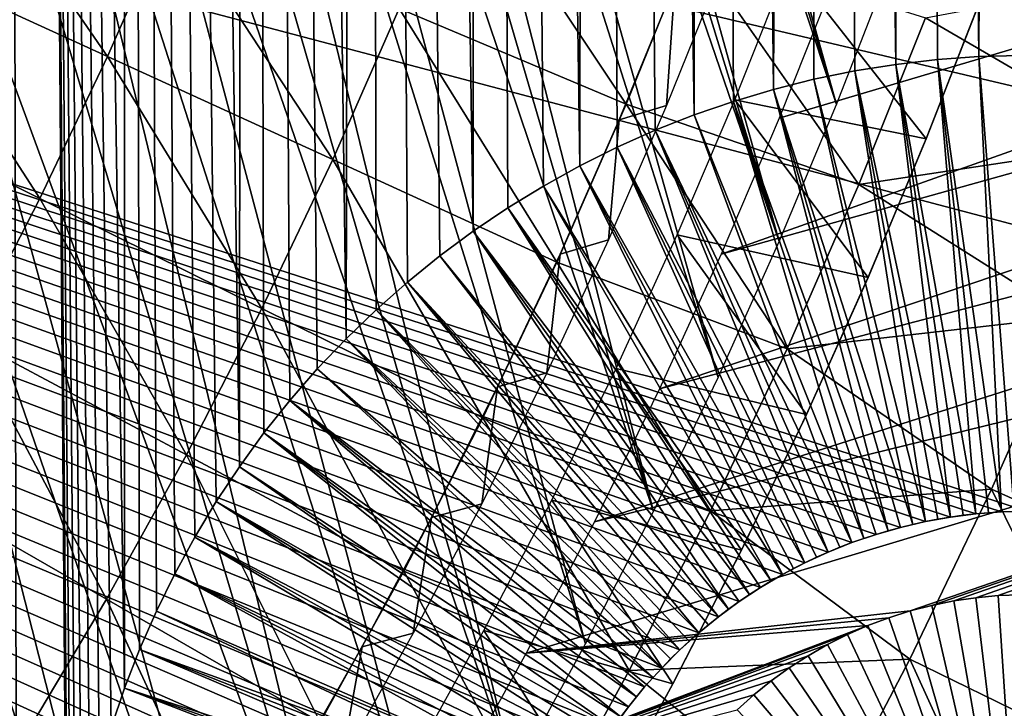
# Model space of a CAD drawing. Header units: millimetres. Extents: x -50 to 50, y -50 to 50.
# Tile 300 of 562: x 19 to 23.1, y -11.6 to -8.7. Entities that reach past the tile are written whole.
import ezdxf

# ---------------------------------------------------------------- set-up
doc = ezdxf.new("R2010")
doc.units = ezdxf.units.MM
doc.header["$LTSCALE"] = 65.185185
for name, color, linetype in [('1', 7, 'CONTINUOUS'), ('12', 7, 'CONTINUOUS'), ('2', 7, 'CONTINUOUS'), ('21', 7, 'CONTINUOUS'), ('37', 7, 'CONTINUOUS'), ('46', 7, 'CONTINUOUS'), ('48', 7, 'CONTINUOUS'), ('49', 7, 'CONTINUOUS'), ('50', 7, 'CONTINUOUS'), ('81', 7, 'CONTINUOUS'), ('82', 7, 'CONTINUOUS'), ('83', 7, 'CONTINUOUS'), ('84', 7, 'CONTINUOUS'), ('90', 7, 'CONTINUOUS')]:
    doc.layers.add(name, color=color, linetype=linetype)

msp = doc.modelspace()

# ---------------------------------------------------------------- linework, layer by layer
at = {"layer": '1', "color": 7, "linetype": 'Continuous', "true_color": 0xf5f5f5}
for points in [[(22.9665, -10.758), (22.861, -10.7714), (3, -4.2351), (22.9665, -10.758)], [(23.0726, -10.7499), (22.9665, -10.758), (3, -4.2351), (23.0726, -10.7499)], [(23.179, -10.7472), (23.0726, -10.7499), (3, -4.2351), (23.179, -10.7472)], [(22.861, -10.7714), (22.7562, -10.7902), (3, -4.2351), (22.861, -10.7714)], [(22.5503, -10.8435), (22.4496, -10.8779), (3, -4.2351), (22.5503, -10.8435)], [(22.6526, -10.8142), (22.5503, -10.8435), (3, -4.2351), (22.6526, -10.8142)], [(22.7562, -10.7902), (22.6526, -10.8142), (3, -4.2351), (22.7562, -10.7902)], [(27.2459, -10.6406), (23.179, -10.7472), (3, -4.2351), (27.2459, -10.6406)], [(21.5856, -11.4793), (21.5183, -11.5618), (3, -4.2351), (21.5856, -11.4793)], [(21.6569, -11.4004), (21.5856, -11.4793), (3, -4.2351), (21.6569, -11.4004)], [(21.7321, -11.3251), (21.6569, -11.4004), (3, -4.2351), (21.7321, -11.3251)], [(21.8111, -11.2538), (21.7321, -11.3251), (3, -4.2351), (21.8111, -11.2538)], [(21.3429, -11.8281), (21.2936, -11.9224), (3, -4.2351), (21.3429, -11.8281)], [(21.3968, -11.7364), (21.3429, -11.8281), (3, -4.2351), (21.3968, -11.7364)], [(21.4554, -11.6475), (21.3968, -11.7364), (3, -4.2351), (21.4554, -11.6475)], [(21.5183, -11.5618), (21.4554, -11.6475), (3, -4.2351), (21.5183, -11.5618)], [(22.1599, -11.0111), (22.0681, -11.0651), (3, -4.2351), (22.1599, -11.0111)], [(22.2541, -10.9618), (22.1599, -11.0111), (3, -4.2351), (22.2541, -10.9618)], [(22.3508, -10.9174), (22.2541, -10.9618), (3, -4.2351), (22.3508, -10.9174)], [(22.4496, -10.8779), (22.3508, -10.9174), (3, -4.2351), (22.4496, -10.8779)], [(21.8935, -11.1866), (21.8111, -11.2538), (3, -4.2351), (21.8935, -11.1866)], [(21.9793, -11.1236), (21.8935, -11.1866), (3, -4.2351), (21.9793, -11.1236)], [(22.0681, -11.0651), (21.9793, -11.1236), (3, -4.2351), (22.0681, -11.0651)], [(22.0681, -14.6293), (22.1599, -14.6833), (3, -4.2351), (22.0681, -14.6293)], [(3, -4.2351), (22.1599, -14.6833), (3, -15.5), (3, -4.2351)], [(21.9793, -14.5708), (22.0681, -14.6293), (3, -4.2351), (21.9793, -14.5708)], [(21.079, -12.8472), (21.0817, -12.9537), (3, -4.2351), (21.079, -12.8472)], [(21.0817, -12.7407), (21.079, -12.8472), (3, -4.2351), (21.0817, -12.7407)], [(21.0897, -12.6348), (21.0817, -12.7407), (3, -4.2351), (21.0897, -12.6348)], [(21.122, -13.2699), (21.146, -13.3736), (3, -4.2351), (21.122, -13.2699)], [(21.1032, -13.1652), (21.122, -13.2699), (3, -4.2351), (21.1032, -13.1652)], [(21.0897, -13.0596), (21.1032, -13.1652), (3, -4.2351), (21.0897, -13.0596)], [(21.0817, -12.9537), (21.0897, -13.0596), (3, -4.2351), (21.0817, -12.9537)], [(21.2097, -12.1178), (21.1753, -12.2186), (3, -4.2351), (21.2097, -12.1178)], [(21.2492, -12.0191), (21.2097, -12.1178), (3, -4.2351), (21.2492, -12.0191)], [(21.2936, -11.9224), (21.2492, -12.0191), (3, -4.2351), (21.2936, -11.9224)], [(21.1032, -12.5292), (21.0897, -12.6348), (3, -4.2351), (21.1032, -12.5292)], [(21.122, -12.4245), (21.1032, -12.5292), (3, -4.2351), (21.122, -12.4245)], [(21.146, -12.3208), (21.122, -12.4245), (3, -4.2351), (21.146, -12.3208)], [(21.1753, -12.2186), (21.146, -12.3208), (3, -4.2351), (21.1753, -12.2186)], [(21.6569, -14.294), (21.7321, -14.3693), (3, -4.2351), (21.6569, -14.294)], [(21.5856, -14.2151), (21.6569, -14.294), (3, -4.2351), (21.5856, -14.2151)], [(21.5183, -14.1326), (21.5856, -14.2151), (3, -4.2351), (21.5183, -14.1326)], [(21.4554, -14.0469), (21.5183, -14.1326), (3, -4.2351), (21.4554, -14.0469)], [(21.8935, -14.5078), (21.9793, -14.5708), (3, -4.2351), (21.8935, -14.5078)], [(21.8111, -14.4406), (21.8935, -14.5078), (3, -4.2351), (21.8111, -14.4406)], [(21.7321, -14.3693), (21.8111, -14.4406), (3, -4.2351), (21.7321, -14.3693)], [(21.2097, -13.5766), (21.2492, -13.6753), (3, -4.2351), (21.2097, -13.5766)], [(21.1753, -13.4758), (21.2097, -13.5766), (3, -4.2351), (21.1753, -13.4758)], [(21.146, -13.3736), (21.1753, -13.4758), (3, -4.2351), (21.146, -13.3736)], [(21.2492, -13.6753), (21.2936, -13.772), (3, -4.2351), (21.2492, -13.6753)], [(21.3968, -13.958), (21.4554, -14.0469), (3, -4.2351), (21.3968, -13.958)], [(21.3429, -13.8663), (21.3968, -13.958), (3, -4.2351), (21.3429, -13.8663)], [(21.2936, -13.772), (21.3429, -13.8663), (3, -4.2351), (21.2936, -13.772)], [(28.117, -8.062), (27.9218, -8.714), (3, -4.2351), (28.117, -8.062)], [(27.9218, -8.714), (27.7115, -9.3614), (3, -4.2351), (27.9218, -8.714)], [(27.7115, -9.3614), (27.4862, -10.0036), (3, -4.2351), (27.7115, -9.3614)], [(27.4862, -10.0036), (27.2459, -10.6406), (3, -4.2351), (27.4862, -10.0036)]]:
    msp.add_3dface(points, dxfattribs=at)
at = {"layer": '12', "color": 7, "linetype": 'Continuous', "true_color": 0xf5f5f5}
for points in [[(22.9665, -10.758), (23.0726, -10.7499), (23.0195, -10.7533, 2.4), (22.9665, -10.758)], [(23.0195, -10.7533, 2.4), (23.0726, -10.7499), (23.0726, -10.7499, 2.4), (23.0195, -10.7533, 2.4)], [(23.0726, -10.7499), (23.179, -10.7472), (23.1257, -10.7479, 2.4), (23.0726, -10.7499)], [(23.0726, -10.7499, 2.4), (23.0726, -10.7499), (23.1257, -10.7479, 2.4), (23.0726, -10.7499, 2.4)], [(22.6526, -10.8142), (22.7562, -10.7902), (22.7042, -10.8016, 2.4), (22.6526, -10.8142)], [(22.7042, -10.8016, 2.4), (22.7562, -10.7902), (22.7562, -10.7902, 2.4), (22.7042, -10.8016, 2.4)], [(22.7562, -10.7902), (22.861, -10.7714), (22.8084, -10.7801, 2.4), (22.7562, -10.7902)], [(22.7562, -10.7902, 2.4), (22.7562, -10.7902), (22.8084, -10.7801, 2.4), (22.7562, -10.7902, 2.4)], [(22.8084, -10.7801, 2.4), (22.861, -10.7714), (22.8609, -10.7714, 2.4), (22.8084, -10.7801, 2.4)], [(22.8609, -10.7714, 2.4), (22.861, -10.7714), (22.9136, -10.764, 2.4), (22.8609, -10.7714, 2.4)], [(22.861, -10.7714), (22.9665, -10.758), (22.9136, -10.764, 2.4), (22.861, -10.7714)], [(22.9136, -10.764, 2.4), (22.9665, -10.758), (22.9665, -10.758, 2.4), (22.9136, -10.764, 2.4)], [(22.9665, -10.758, 2.4), (22.9665, -10.758), (23.0195, -10.7533, 2.4), (22.9665, -10.758, 2.4)], [(22.5503, -10.8435), (22.6526, -10.8142), (22.6012, -10.8282, 2.4), (22.5503, -10.8435)], [(22.5503, -10.8435, 2.4), (22.5503, -10.8435), (22.6012, -10.8282, 2.4), (22.5503, -10.8435, 2.4)], [(22.6012, -10.8282, 2.4), (22.6526, -10.8142), (22.6526, -10.8143, 2.4), (22.6012, -10.8282, 2.4)], [(22.6526, -10.8143, 2.4), (22.6526, -10.8142), (22.7042, -10.8016, 2.4), (22.6526, -10.8143, 2.4)], [(22.4496, -10.8779), (22.5503, -10.8435), (22.4997, -10.8601, 2.4), (22.4496, -10.8779)], [(22.4496, -10.8779, 2.4), (22.4496, -10.8779), (22.4997, -10.8601, 2.4), (22.4496, -10.8779, 2.4)], [(22.4997, -10.8601, 2.4), (22.5503, -10.8435), (22.5503, -10.8435, 2.4), (22.4997, -10.8601, 2.4)], [(22.3508, -10.9174), (22.4496, -10.8779), (22.3999, -10.897, 2.4), (22.3508, -10.9174)], [(22.3508, -10.9174, 2.4), (22.3508, -10.9174), (22.3999, -10.897, 2.4), (22.3508, -10.9174, 2.4)], [(22.3999, -10.897, 2.4), (22.4496, -10.8779), (22.4496, -10.8779, 2.4), (22.3999, -10.897, 2.4)], [(22.2541, -10.9618), (22.3508, -10.9174), (22.3022, -10.939, 2.4), (22.2541, -10.9618)], [(22.2541, -10.9618, 2.4), (22.2541, -10.9618), (22.3022, -10.939, 2.4), (22.2541, -10.9618, 2.4)], [(22.3022, -10.939, 2.4), (22.3508, -10.9174), (22.3508, -10.9174, 2.4), (22.3022, -10.939, 2.4)], [(22.1598, -11.0111, 2.4), (22.1599, -11.0111), (22.2066, -10.9859, 2.4), (22.1598, -11.0111, 2.4)], [(22.1599, -11.0111), (22.2541, -10.9618), (22.2066, -10.9859, 2.4), (22.1599, -11.0111)], [(22.2066, -10.9859, 2.4), (22.2541, -10.9618), (22.2541, -10.9618, 2.4), (22.2066, -10.9859, 2.4)], [(22.0681, -11.0651), (22.1599, -11.0111), (22.1136, -11.0375, 2.4), (22.0681, -11.0651)], [(22.0681, -11.0651, 2.4), (22.0681, -11.0651), (22.1136, -11.0375, 2.4), (22.0681, -11.0651, 2.4)], [(22.1136, -11.0375, 2.4), (22.1599, -11.0111), (22.1598, -11.0111, 2.4), (22.1136, -11.0375, 2.4)], [(21.9793, -11.1236), (22.0681, -11.0651), (22.0233, -11.0938, 2.4), (21.9793, -11.1236)], [(22.0233, -11.0938, 2.4), (22.0681, -11.0651), (22.0681, -11.0651, 2.4), (22.0233, -11.0938, 2.4)], [(21.9793, -11.1236, 2.4), (21.9793, -11.1236), (22.0233, -11.0938, 2.4), (21.9793, -11.1236, 2.4)], [(21.8935, -11.1866), (21.9793, -11.1236), (21.936, -11.1546, 2.4), (21.8935, -11.1866)], [(21.8935, -11.1866, 2.4), (21.8935, -11.1866), (21.936, -11.1546, 2.4), (21.8935, -11.1866, 2.4)], [(21.936, -11.1546, 2.4), (21.9793, -11.1236), (21.9793, -11.1236, 2.4), (21.936, -11.1546, 2.4)], [(21.8111, -11.2538), (21.8935, -11.1866), (21.8518, -11.2197, 2.4), (21.8111, -11.2538)], [(21.8518, -11.2197, 2.4), (21.8935, -11.1866), (21.8935, -11.1866, 2.4), (21.8518, -11.2197, 2.4)], [(21.811, -11.2539, 2.4), (21.8111, -11.2538), (21.8518, -11.2197, 2.4), (21.811, -11.2539, 2.4)], [(21.7321, -11.3251), (21.8111, -11.2538), (21.7711, -11.289, 2.4), (21.7321, -11.3251)], [(21.7711, -11.289, 2.4), (21.8111, -11.2538), (21.811, -11.2539, 2.4), (21.7711, -11.289, 2.4)], [(21.6569, -11.4004), (21.7321, -11.3251), (21.694, -11.3623, 2.4), (21.6569, -11.4004)], [(21.694, -11.3623, 2.4), (21.7321, -11.3251), (21.7321, -11.3252, 2.4), (21.694, -11.3623, 2.4)], [(21.7321, -11.3252, 2.4), (21.7321, -11.3251), (21.7711, -11.289, 2.4), (21.7321, -11.3252, 2.4)], [(21.6569, -11.4004, 2.4), (21.6569, -11.4004), (21.694, -11.3623, 2.4), (21.6569, -11.4004, 2.4)], [(21.5856, -11.4793), (21.6569, -11.4004), (21.6207, -11.4394, 2.4), (21.5856, -11.4793)], [(21.6207, -11.4394, 2.4), (21.6569, -11.4004), (21.6569, -11.4004, 2.4), (21.6207, -11.4394, 2.4)], [(21.5855, -11.4794, 2.4), (21.5856, -11.4793), (21.6207, -11.4394, 2.4), (21.5855, -11.4794, 2.4)], [(21.5183, -11.5618), (21.5856, -11.4793), (21.5514, -11.5202, 2.4), (21.5183, -11.5618)], [(21.5514, -11.5202, 2.4), (21.5856, -11.4793), (21.5855, -11.4794, 2.4), (21.5514, -11.5202, 2.4)], [(21.5183, -11.5618, 2.4), (21.5183, -11.5618), (21.5514, -11.5202, 2.4), (21.5183, -11.5618, 2.4)], [(21.4554, -11.6475), (21.5183, -11.5618), (21.4863, -11.6043, 2.4), (21.4554, -11.6475)], [(21.4863, -11.6043, 2.4), (21.5183, -11.5618), (21.5183, -11.5618, 2.4), (21.4863, -11.6043, 2.4)]]:
    msp.add_3dface(points, dxfattribs=at)
at = {"layer": '2', "color": 7, "linetype": 'Continuous', "true_color": 0xf5f5f5}
for points in [[(18.9846, -22.2519, 4.3), (18.9083, 22.3168, 4.3), (18.4659, -22.6842, 4.3), (18.9846, -22.2519, 4.3)], [(19.179, -12.8472, 4.3), (18.9083, 22.3168, 4.3), (18.9846, -22.2519, 4.3), (19.179, -12.8472, 4.3)], [(19.1827, -12.6736, 4.3), (18.9083, 22.3168, 4.3), (19.179, -12.8472, 4.3), (19.1827, -12.6736, 4.3)], [(19.194, -12.5004, 4.3), (18.9083, 22.3168, 4.3), (19.1827, -12.6736, 4.3), (19.194, -12.5004, 4.3)], [(19.2129, -12.3275, 4.3), (18.9083, 22.3168, 4.3), (19.194, -12.5004, 4.3), (19.2129, -12.3275, 4.3)], [(19.2392, -12.1557, 4.3), (18.9083, 22.3168, 4.3), (19.2129, -12.3275, 4.3), (19.2392, -12.1557, 4.3)], [(19.273, -11.9852, 4.3), (18.9083, 22.3168, 4.3), (19.2392, -12.1557, 4.3), (19.273, -11.9852, 4.3)], [(19.3141, -11.8163, 4.3), (18.9083, 22.3168, 4.3), (19.273, -11.9852, 4.3), (19.3141, -11.8163, 4.3)], [(19.3625, -11.6494, 4.3), (18.9083, 22.3168, 4.3), (19.3141, -11.8163, 4.3), (19.3625, -11.6494, 4.3)], [(19.4182, -11.4847, 4.3), (18.9083, 22.3168, 4.3), (19.3625, -11.6494, 4.3), (19.4182, -11.4847, 4.3)], [(19.4184, 21.8744, 4.3), (18.9083, 22.3168, 4.3), (19.4182, -11.4847, 4.3), (19.4184, 21.8744, 4.3)], [(19.4809, -11.3227, 4.3), (19.4184, 21.8744, 4.3), (19.4182, -11.4847, 4.3), (19.4809, -11.3227, 4.3)], [(19.5506, -11.1634, 4.3), (19.4184, 21.8744, 4.3), (19.4809, -11.3227, 4.3), (19.5506, -11.1634, 4.3)], [(19.6272, -11.0074, 4.3), (19.4184, 21.8744, 4.3), (19.5506, -11.1634, 4.3), (19.6272, -11.0074, 4.3)], [(19.7105, -10.8548, 4.3), (19.4184, 21.8744, 4.3), (19.6272, -11.0074, 4.3), (19.7105, -10.8548, 4.3)], [(19.8003, -10.706, 4.3), (19.4184, 21.8744, 4.3), (19.7105, -10.8548, 4.3), (19.8003, -10.706, 4.3)], [(19.8965, -10.5613, 4.3), (19.4184, 21.8744, 4.3), (19.8003, -10.706, 4.3), (19.8965, -10.5613, 4.3)], [(19.9181, 21.4204, 4.3), (19.4184, 21.8744, 4.3), (19.8965, -10.5613, 4.3), (19.9181, 21.4204, 4.3)], [(19.9989, -10.4208, 4.3), (19.9181, 21.4204, 4.3), (19.8965, -10.5613, 4.3), (19.9989, -10.4208, 4.3)], [(20.4072, 20.9549, 4.3), (19.9181, 21.4204, 4.3), (20.3413, -10.028, 4.3), (20.4072, 20.9549, 4.3)], [(20.1073, -10.285, 4.3), (19.9181, 21.4204, 4.3), (19.9989, -10.4208, 4.3), (20.1073, -10.285, 4.3)], [(20.2215, -10.1539, 4.3), (19.9181, 21.4204, 4.3), (20.1073, -10.285, 4.3), (20.2215, -10.1539, 4.3)], [(20.3413, -10.028, 4.3), (19.9181, 21.4204, 4.3), (20.2215, -10.1539, 4.3), (20.3413, -10.028, 4.3)], [(20.4665, -9.9074, 4.3), (20.4072, 20.9549, 4.3), (20.3413, -10.028, 4.3), (20.4665, -9.9074, 4.3)], [(20.8717, -9.5797, 4.3), (20.4072, 20.9549, 4.3), (20.7319, -9.6831, 4.3), (20.8717, -9.5797, 4.3)], [(20.8854, 20.4783, 4.3), (20.4072, 20.9549, 4.3), (20.8717, -9.5797, 4.3), (20.8854, 20.4783, 4.3)], [(20.7319, -9.6831, 4.3), (20.4072, 20.9549, 4.3), (20.5967, -9.7924, 4.3), (20.7319, -9.6831, 4.3)], [(20.5967, -9.7924, 4.3), (20.4072, 20.9549, 4.3), (20.4665, -9.9074, 4.3), (20.5967, -9.7924, 4.3)], [(21.0157, -9.4826, 4.3), (20.8854, 20.4783, 4.3), (20.8717, -9.5797, 4.3), (21.0157, -9.4826, 4.3)], [(21.164, -9.3918, 4.3), (20.8854, 20.4783, 4.3), (21.0157, -9.4826, 4.3), (21.164, -9.3918, 4.3)], [(21.316, -9.3075, 4.3), (20.8854, 20.4783, 4.3), (21.164, -9.3918, 4.3), (21.316, -9.3075, 4.3)], [(21.3525, 19.9908, 4.3), (20.8854, 20.4783, 4.3), (21.316, -9.3075, 4.3), (21.3525, 19.9908, 4.3)], [(21.4715, -9.23, 4.3), (21.3525, 19.9908, 4.3), (21.316, -9.3075, 4.3), (21.4715, -9.23, 4.3)], [(21.6303, -9.1592, 4.3), (21.3525, 19.9908, 4.3), (21.4715, -9.23, 4.3), (21.6303, -9.1592, 4.3)], [(21.7919, -9.0954, 4.3), (21.3525, 19.9908, 4.3), (21.6303, -9.1592, 4.3), (21.7919, -9.0954, 4.3)], [(21.8083, 19.4926, 4.3), (21.3525, 19.9908, 4.3), (21.7919, -9.0954, 4.3), (21.8083, 19.4926, 4.3)], [(21.9562, -9.0387, 4.3), (21.8083, 19.4926, 4.3), (21.7919, -9.0954, 4.3), (21.9562, -9.0387, 4.3)], [(22.1228, -8.9892, 4.3), (21.8083, 19.4926, 4.3), (21.9562, -9.0387, 4.3), (22.1228, -8.9892, 4.3)], [(22.2523, 18.9841, 4.3), (21.8083, 19.4926, 4.3), (22.1228, -8.9892, 4.3), (22.2523, 18.9841, 4.3)], [(22.2914, -8.9469, 4.3), (22.2523, 18.9841, 4.3), (22.1228, -8.9892, 4.3), (22.2914, -8.9469, 4.3)], [(22.6846, 18.4654, 4.3), (22.2523, 18.9841, 4.3), (22.6333, -8.8846, 4.3), (22.6846, 18.4654, 4.3)], [(22.6333, -8.8846, 4.3), (22.2523, 18.9841, 4.3), (22.4617, -8.912, 4.3), (22.6333, -8.8846, 4.3)], [(22.4617, -8.912, 4.3), (22.2523, 18.9841, 4.3), (22.2914, -8.9469, 4.3), (22.4617, -8.912, 4.3)], [(22.806, -8.8646, 4.3), (22.6846, 18.4654, 4.3), (22.6333, -8.8846, 4.3), (22.806, -8.8646, 4.3)], [(22.9793, -8.8522, 4.3), (22.6846, 18.4654, 4.3), (22.806, -8.8646, 4.3), (22.9793, -8.8522, 4.3)], [(23.1048, 17.9369, 4.3), (22.6846, 18.4654, 4.3), (22.9793, -8.8522, 4.3), (23.1048, 17.9369, 4.3)], [(23.1531, -8.8473, 4.3), (23.1048, 17.9369, 4.3), (22.9793, -8.8522, 4.3), (23.1531, -8.8473, 4.3)]]:
    msp.add_3dface(points, dxfattribs=at)
at = {"layer": '21', "color": 7, "linetype": 'Continuous', "true_color": 0xf5f5f5}
for points in [[(22.9793, -8.8522, 4.3), (22.806, -8.8646, 4.3), (23.0726, -10.7499, 2.4), (22.9793, -8.8522, 4.3)], [(23.1531, -8.8473, 4.3), (22.9793, -8.8522, 4.3), (23.1257, -10.7479, 2.4), (23.1531, -8.8473, 4.3)], [(22.9793, -8.8522, 4.3), (23.0726, -10.7499, 2.4), (23.1257, -10.7479, 2.4), (22.9793, -8.8522, 4.3)], [(22.6333, -8.8846, 4.3), (22.4617, -8.912, 4.3), (22.8609, -10.7714, 2.4), (22.6333, -8.8846, 4.3)], [(22.806, -8.8646, 4.3), (22.6333, -8.8846, 4.3), (22.9665, -10.758, 2.4), (22.806, -8.8646, 4.3)], [(22.6333, -8.8846, 4.3), (22.9136, -10.764, 2.4), (22.9665, -10.758, 2.4), (22.6333, -8.8846, 4.3)], [(22.6333, -8.8846, 4.3), (22.8609, -10.7714, 2.4), (22.9136, -10.764, 2.4), (22.6333, -8.8846, 4.3)], [(22.806, -8.8646, 4.3), (23.0195, -10.7533, 2.4), (23.0726, -10.7499, 2.4), (22.806, -8.8646, 4.3)], [(22.806, -8.8646, 4.3), (22.9665, -10.758, 2.4), (23.0195, -10.7533, 2.4), (22.806, -8.8646, 4.3)], [(22.4617, -8.912, 4.3), (22.2914, -8.9469, 4.3), (22.7562, -10.7902, 2.4), (22.4617, -8.912, 4.3)], [(22.4617, -8.912, 4.3), (22.8084, -10.7801, 2.4), (22.8609, -10.7714, 2.4), (22.4617, -8.912, 4.3)], [(22.4617, -8.912, 4.3), (22.7562, -10.7902, 2.4), (22.8084, -10.7801, 2.4), (22.4617, -8.912, 4.3)], [(22.2914, -8.9469, 4.3), (22.1228, -8.9892, 4.3), (22.7042, -10.8016, 2.4), (22.2914, -8.9469, 4.3)], [(22.2914, -8.9469, 4.3), (22.7042, -10.8016, 2.4), (22.7562, -10.7902, 2.4), (22.2914, -8.9469, 4.3)], [(22.1228, -8.9892, 4.3), (21.9562, -9.0387, 4.3), (22.6012, -10.8282, 2.4), (22.1228, -8.9892, 4.3)], [(22.1228, -8.9892, 4.3), (22.6526, -10.8143, 2.4), (22.7042, -10.8016, 2.4), (22.1228, -8.9892, 4.3)], [(22.1228, -8.9892, 4.3), (22.6012, -10.8282, 2.4), (22.6526, -10.8143, 2.4), (22.1228, -8.9892, 4.3)], [(21.9562, -9.0387, 4.3), (21.7919, -9.0954, 4.3), (22.4997, -10.8601, 2.4), (21.9562, -9.0387, 4.3)], [(21.9562, -9.0387, 4.3), (22.5503, -10.8435, 2.4), (22.6012, -10.8282, 2.4), (21.9562, -9.0387, 4.3)], [(21.9562, -9.0387, 4.3), (22.4997, -10.8601, 2.4), (22.5503, -10.8435, 2.4), (21.9562, -9.0387, 4.3)], [(21.7919, -9.0954, 4.3), (21.6303, -9.1592, 4.3), (22.4496, -10.8779, 2.4), (21.7919, -9.0954, 4.3)], [(21.7919, -9.0954, 4.3), (22.4496, -10.8779, 2.4), (22.4997, -10.8601, 2.4), (21.7919, -9.0954, 4.3)], [(21.6303, -9.1592, 4.3), (21.4715, -9.23, 4.3), (22.3508, -10.9174, 2.4), (21.6303, -9.1592, 4.3)], [(21.6303, -9.1592, 4.3), (22.3999, -10.897, 2.4), (22.4496, -10.8779, 2.4), (21.6303, -9.1592, 4.3)], [(21.6303, -9.1592, 4.3), (22.3508, -10.9174, 2.4), (22.3999, -10.897, 2.4), (21.6303, -9.1592, 4.3)], [(21.4715, -9.23, 4.3), (21.316, -9.3075, 4.3), (22.2541, -10.9618, 2.4), (21.4715, -9.23, 4.3)], [(21.4715, -9.23, 4.3), (22.3022, -10.939, 2.4), (22.3508, -10.9174, 2.4), (21.4715, -9.23, 4.3)], [(21.4715, -9.23, 4.3), (22.2541, -10.9618, 2.4), (22.3022, -10.939, 2.4), (21.4715, -9.23, 4.3)], [(21.316, -9.3075, 4.3), (21.164, -9.3918, 4.3), (22.1598, -11.0111, 2.4), (21.316, -9.3075, 4.3)], [(21.316, -9.3075, 4.3), (22.2066, -10.9859, 2.4), (22.2541, -10.9618, 2.4), (21.316, -9.3075, 4.3)], [(21.316, -9.3075, 4.3), (22.1598, -11.0111, 2.4), (22.2066, -10.9859, 2.4), (21.316, -9.3075, 4.3)], [(21.164, -9.3918, 4.3), (21.0157, -9.4826, 4.3), (22.1136, -11.0375, 2.4), (21.164, -9.3918, 4.3)], [(21.164, -9.3918, 4.3), (22.1136, -11.0375, 2.4), (22.1598, -11.0111, 2.4), (21.164, -9.3918, 4.3)], [(21.0157, -9.4826, 4.3), (20.8717, -9.5797, 4.3), (22.0233, -11.0938, 2.4), (21.0157, -9.4826, 4.3)], [(21.0157, -9.4826, 4.3), (22.0681, -11.0651, 2.4), (22.1136, -11.0375, 2.4), (21.0157, -9.4826, 4.3)], [(21.0157, -9.4826, 4.3), (22.0233, -11.0938, 2.4), (22.0681, -11.0651, 2.4), (21.0157, -9.4826, 4.3)], [(20.8717, -9.5797, 4.3), (20.7319, -9.6831, 4.3), (21.936, -11.1546, 2.4), (20.8717, -9.5797, 4.3)], [(20.8717, -9.5797, 4.3), (21.9793, -11.1236, 2.4), (22.0233, -11.0938, 2.4), (20.8717, -9.5797, 4.3)], [(20.8717, -9.5797, 4.3), (21.936, -11.1546, 2.4), (21.9793, -11.1236, 2.4), (20.8717, -9.5797, 4.3)], [(20.7319, -9.6831, 4.3), (20.5967, -9.7924, 4.3), (21.8935, -11.1866, 2.4), (20.7319, -9.6831, 4.3)], [(20.7319, -9.6831, 4.3), (21.8935, -11.1866, 2.4), (21.936, -11.1546, 2.4), (20.7319, -9.6831, 4.3)], [(20.5967, -9.7924, 4.3), (20.4665, -9.9074, 4.3), (21.811, -11.2539, 2.4), (20.5967, -9.7924, 4.3)], [(20.5967, -9.7924, 4.3), (21.8518, -11.2197, 2.4), (21.8935, -11.1866, 2.4), (20.5967, -9.7924, 4.3)], [(20.5967, -9.7924, 4.3), (21.811, -11.2539, 2.4), (21.8518, -11.2197, 2.4), (20.5967, -9.7924, 4.3)], [(20.4665, -9.9074, 4.3), (20.3413, -10.028, 4.3), (21.7321, -11.3252, 2.4), (20.4665, -9.9074, 4.3)], [(20.4665, -9.9074, 4.3), (21.7711, -11.289, 2.4), (21.811, -11.2539, 2.4), (20.4665, -9.9074, 4.3)], [(20.4665, -9.9074, 4.3), (21.7321, -11.3252, 2.4), (21.7711, -11.289, 2.4), (20.4665, -9.9074, 4.3)], [(20.3413, -10.028, 4.3), (20.2215, -10.1539, 4.3), (21.6569, -11.4004, 2.4), (20.3413, -10.028, 4.3)], [(20.3413, -10.028, 4.3), (21.694, -11.3623, 2.4), (21.7321, -11.3252, 2.4), (20.3413, -10.028, 4.3)], [(20.3413, -10.028, 4.3), (21.6569, -11.4004, 2.4), (21.694, -11.3623, 2.4), (20.3413, -10.028, 4.3)], [(20.2215, -10.1539, 4.3), (20.1073, -10.285, 4.3), (21.6207, -11.4394, 2.4), (20.2215, -10.1539, 4.3)], [(20.2215, -10.1539, 4.3), (21.6207, -11.4394, 2.4), (21.6569, -11.4004, 2.4), (20.2215, -10.1539, 4.3)], [(20.1073, -10.285, 4.3), (19.9989, -10.4208, 4.3), (21.5514, -11.5202, 2.4), (20.1073, -10.285, 4.3)], [(20.1073, -10.285, 4.3), (21.5855, -11.4794, 2.4), (21.6207, -11.4394, 2.4), (20.1073, -10.285, 4.3)], [(20.1073, -10.285, 4.3), (21.5514, -11.5202, 2.4), (21.5855, -11.4794, 2.4), (20.1073, -10.285, 4.3)], [(19.9989, -10.4208, 4.3), (19.8965, -10.5613, 4.3), (21.4863, -11.6043, 2.4), (19.9989, -10.4208, 4.3)], [(19.9989, -10.4208, 4.3), (21.4863, -11.6043, 2.4), (21.5183, -11.5618, 2.4), (19.9989, -10.4208, 4.3)], [(19.9989, -10.4208, 4.3), (21.5183, -11.5618, 2.4), (21.5514, -11.5202, 2.4), (19.9989, -10.4208, 4.3)], [(19.8965, -10.5613, 4.3), (19.8003, -10.706, 4.3), (21.4553, -11.6476, 2.4), (19.8965, -10.5613, 4.3)], [(19.8965, -10.5613, 4.3), (21.4553, -11.6476, 2.4), (21.4863, -11.6043, 2.4), (19.8965, -10.5613, 4.3)], [(19.8003, -10.706, 4.3), (19.7105, -10.8548, 4.3), (21.3968, -11.7364, 2.4), (19.8003, -10.706, 4.3)], [(19.8003, -10.706, 4.3), (21.3968, -11.7364, 2.4), (21.4255, -11.6916, 2.4), (19.8003, -10.706, 4.3)], [(19.8003, -10.706, 4.3), (21.4255, -11.6916, 2.4), (21.4553, -11.6476, 2.4), (19.8003, -10.706, 4.3)], [(19.7105, -10.8548, 4.3), (19.6272, -11.0074, 4.3), (21.3428, -11.8281, 2.4), (19.7105, -10.8548, 4.3)], [(19.7105, -10.8548, 4.3), (21.3428, -11.8281, 2.4), (21.3692, -11.7819, 2.4), (19.7105, -10.8548, 4.3)], [(19.7105, -10.8548, 4.3), (21.3692, -11.7819, 2.4), (21.3968, -11.7364, 2.4), (19.7105, -10.8548, 4.3)], [(19.6272, -11.0074, 4.3), (19.5506, -11.1634, 4.3), (21.2936, -11.9224, 2.4), (19.6272, -11.0074, 4.3)], [(19.6272, -11.0074, 4.3), (21.2936, -11.9224, 2.4), (21.3176, -11.875, 2.4), (19.6272, -11.0074, 4.3)], [(19.6272, -11.0074, 4.3), (21.3176, -11.875, 2.4), (21.3428, -11.8281, 2.4), (19.6272, -11.0074, 4.3)], [(19.5506, -11.1634, 4.3), (19.4809, -11.3227, 4.3), (21.2707, -11.9705, 2.4), (19.5506, -11.1634, 4.3)], [(19.5506, -11.1634, 4.3), (21.2707, -11.9705, 2.4), (21.2936, -11.9224, 2.4), (19.5506, -11.1634, 4.3)], [(19.4809, -11.3227, 4.3), (19.4182, -11.4847, 4.3), (21.2288, -12.0683, 2.4), (19.4809, -11.3227, 4.3)], [(19.4809, -11.3227, 4.3), (21.2491, -12.0191, 2.4), (21.2707, -11.9705, 2.4), (19.4809, -11.3227, 4.3)], [(19.4809, -11.3227, 4.3), (21.2288, -12.0683, 2.4), (21.2491, -12.0191, 2.4), (19.4809, -11.3227, 4.3)], [(19.4182, -11.4847, 4.3), (19.3625, -11.6494, 4.3), (21.1918, -12.1681, 2.4), (19.4182, -11.4847, 4.3)], [(19.4182, -11.4847, 4.3), (21.1918, -12.1681, 2.4), (21.2097, -12.1179, 2.4), (19.4182, -11.4847, 4.3)], [(19.4182, -11.4847, 4.3), (21.2097, -12.1179, 2.4), (21.2288, -12.0683, 2.4), (19.4182, -11.4847, 4.3)]]:
    msp.add_3dface(points, dxfattribs=at)
at = {"layer": '37', "color": 15, "linetype": 'Continuous', "true_color": 0xaf503c}
for points in [[(18.6547, -7.8493, -14.7678), (19.3469, -8.8515, -14.4704), (18.404, -8.4201, -14.7678), (18.6547, -7.8493, -14.7678)], [(19.6103, -8.2514, -14.4704), (19.3469, -8.8515, -14.4704), (18.6547, -7.8493, -14.7678), (19.6103, -8.2514, -14.4704)], [(20.8188, -8.0146, -14.1581), (21.5094, -9.0507, -13.8311), (20.562, -8.6519, -14.1581), (20.8188, -8.0146, -14.1581)], [(21.778, -8.3839, -13.8311), (21.5094, -9.0507, -13.8311), (20.8188, -8.0146, -14.1581), (21.778, -8.3839, -13.8311)], [(19.6103, -8.2514, -14.4704), (20.2857, -9.2811, -14.1581), (19.3469, -8.8515, -14.4704), (19.6103, -8.2514, -14.4704)], [(20.562, -8.6519, -14.1581), (20.2857, -9.2811, -14.1581), (19.6103, -8.2514, -14.4704), (20.562, -8.6519, -14.1581)], [(21.778, -8.3839, -13.8311), (22.4788, -9.3847, -13.4894), (21.5094, -9.0507, -13.8311), (21.778, -8.3839, -13.8311)], [(22.7561, -8.6908, -13.4894), (22.4788, -9.3847, -13.4894), (21.778, -8.3839, -13.8311), (22.7561, -8.6908, -13.4894)], [(18.404, -8.4201, -14.7678), (19.065, -9.4432, -14.4704), (18.1359, -8.9829, -14.7678), (18.404, -8.4201, -14.7678)], [(19.3469, -8.8515, -14.4704), (19.065, -9.4432, -14.4704), (18.404, -8.4201, -14.7678), (19.3469, -8.8515, -14.4704)], [(23.9217, -8.4714, -13.133), (23.6477, -9.2085, -13.133), (22.7561, -8.6908, -13.4894), (23.9217, -8.4714, -13.133)], [(20.562, -8.6519, -14.1581), (21.2204, -9.7088, -13.8311), (20.2857, -9.2811, -14.1581), (20.562, -8.6519, -14.1581)], [(21.5094, -9.0507, -13.8311), (21.2204, -9.7088, -13.8311), (20.562, -8.6519, -14.1581), (21.5094, -9.0507, -13.8311)], [(22.7561, -8.6908, -13.4894), (23.6477, -9.2085, -13.133), (22.4788, -9.3847, -13.4894), (22.7561, -8.6908, -13.4894)], [(19.3469, -8.8515, -14.4704), (19.9902, -9.9015, -14.1581), (19.065, -9.4432, -14.4704), (19.3469, -8.8515, -14.4704)], [(20.2857, -9.2811, -14.1581), (19.9902, -9.9015, -14.1581), (19.3469, -8.8515, -14.4704), (20.2857, -9.2811, -14.1581)], [(19.065, -9.4432, -14.4704), (18.7651, -10.0259, -14.4704), (18.1359, -8.9829, -14.7678), (19.065, -9.4432, -14.4704)], [(21.5094, -9.0507, -13.8311), (22.1804, -10.0697, -13.4894), (21.2204, -9.7088, -13.8311), (21.5094, -9.0507, -13.8311)], [(22.4788, -9.3847, -13.4894), (22.1804, -10.0697, -13.4894), (21.5094, -9.0507, -13.8311), (22.4788, -9.3847, -13.4894)], [(23.6477, -9.2085, -13.133), (23.351, -9.9367, -13.133), (22.4788, -9.3847, -13.4894), (23.6477, -9.2085, -13.133)], [(20.2857, -9.2811, -14.1581), (20.9113, -10.3578, -13.8311), (19.9902, -9.9015, -14.1581), (20.2857, -9.2811, -14.1581)], [(21.2204, -9.7088, -13.8311), (20.9113, -10.3578, -13.8311), (20.2857, -9.2811, -14.1581), (21.2204, -9.7088, -13.8311)], [(22.4788, -9.3847, -13.4894), (23.351, -9.9367, -13.133), (22.1804, -10.0697, -13.4894), (22.4788, -9.3847, -13.4894)], [(19.065, -9.4432, -14.4704), (19.6757, -10.5125, -14.1581), (18.7651, -10.0259, -14.4704), (19.065, -9.4432, -14.4704)], [(19.9902, -9.9015, -14.1581), (19.6757, -10.5125, -14.1581), (19.065, -9.4432, -14.4704), (19.9902, -9.9015, -14.1581)], [(21.2204, -9.7088, -13.8311), (21.861, -10.7453, -13.4894), (20.9113, -10.3578, -13.8311), (21.2204, -9.7088, -13.8311)], [(22.1804, -10.0697, -13.4894), (21.861, -10.7453, -13.4894), (21.2204, -9.7088, -13.8311), (22.1804, -10.0697, -13.4894)], [(19.9902, -9.9015, -14.1581), (20.5824, -10.9969, -13.8311), (19.6757, -10.5125, -14.1581), (19.9902, -9.9015, -14.1581)], [(20.9113, -10.3578, -13.8311), (20.5824, -10.9969, -13.8311), (19.9902, -9.9015, -14.1581), (20.9113, -10.3578, -13.8311)], [(23.351, -9.9367, -13.133), (23.0319, -10.6554, -13.133), (22.1804, -10.0697, -13.4894), (23.351, -9.9367, -13.133)], [(23.351, -9.9367, -13.133), (23.9553, -11.0717, -12.7621), (23.0319, -10.6554, -13.133), (23.351, -9.9367, -13.133)], [(18.7651, -10.0259, -14.4704), (19.3426, -11.1135, -14.1581), (18.4474, -10.5991, -14.4704), (18.7651, -10.0259, -14.4704)], [(19.6757, -10.5125, -14.1581), (19.3426, -11.1135, -14.1581), (18.7651, -10.0259, -14.4704), (19.6757, -10.5125, -14.1581)], [(22.1804, -10.0697, -13.4894), (23.0319, -10.6554, -13.133), (21.861, -10.7453, -13.4894), (22.1804, -10.0697, -13.4894)], [(20.9113, -10.3578, -13.8311), (21.5211, -11.4107, -13.4894), (20.5824, -10.9969, -13.8311), (20.9113, -10.3578, -13.8311)], [(21.861, -10.7453, -13.4894), (21.5211, -11.4107, -13.4894), (20.9113, -10.3578, -13.8311), (21.861, -10.7453, -13.4894)], [(19.6757, -10.5125, -14.1581), (20.2339, -11.6256, -13.8311), (19.3426, -11.1135, -14.1581), (19.6757, -10.5125, -14.1581)], [(20.5824, -10.9969, -13.8311), (20.2339, -11.6256, -13.8311), (19.6757, -10.5125, -14.1581), (20.5824, -10.9969, -13.8311)], [(18.4474, -10.5991, -14.4704), (18.9911, -11.704, -14.1581), (18.1121, -11.1622, -14.4704), (18.4474, -10.5991, -14.4704)], [(19.3426, -11.1135, -14.1581), (18.9911, -11.704, -14.1581), (18.4474, -10.5991, -14.4704), (19.3426, -11.1135, -14.1581)], [(23.0319, -10.6554, -13.133), (22.6907, -11.3638, -13.133), (21.861, -10.7453, -13.4894), (23.0319, -10.6554, -13.133)], [(23.0319, -10.6554, -13.133), (23.601, -11.8082, -12.7621), (22.6907, -11.3638, -13.133), (23.0319, -10.6554, -13.133)], [(23.9553, -11.0717, -12.7621), (23.601, -11.8082, -12.7621), (23.0319, -10.6554, -13.133), (23.9553, -11.0717, -12.7621)], [(21.861, -10.7453, -13.4894), (22.6907, -11.3638, -13.133), (21.5211, -11.4107, -13.4894), (21.861, -10.7453, -13.4894)], [(20.5824, -10.9969, -13.8311), (21.161, -12.0655, -13.4894), (20.2339, -11.6256, -13.8311), (20.5824, -10.9969, -13.8311)], [(21.5211, -11.4107, -13.4894), (21.161, -12.0655, -13.4894), (20.5824, -10.9969, -13.8311), (21.5211, -11.4107, -13.4894)], [(19.3426, -11.1135, -14.1581), (19.8662, -12.2433, -13.8311), (18.9911, -11.704, -14.1581), (19.3426, -11.1135, -14.1581)], [(20.2339, -11.6256, -13.8311), (19.8662, -12.2433, -13.8311), (19.3426, -11.1135, -14.1581), (20.2339, -11.6256, -13.8311)], [(18.9911, -11.704, -14.1581), (18.6216, -12.2833, -14.1581), (18.1121, -11.1622, -14.4704), (18.9911, -11.704, -14.1581)], [(22.6907, -11.3638, -13.133), (22.3277, -12.0614, -13.133), (21.5211, -11.4107, -13.4894), (22.6907, -11.3638, -13.133)], [(22.6907, -11.3638, -13.133), (23.224, -12.5334, -12.7621), (22.3277, -12.0614, -13.133), (22.6907, -11.3638, -13.133)], [(23.601, -11.8082, -12.7621), (23.224, -12.5334, -12.7621), (22.6907, -11.3638, -13.133), (23.601, -11.8082, -12.7621)], [(21.5211, -11.4107, -13.4894), (22.3277, -12.0614, -13.133), (21.161, -12.0655, -13.4894), (21.5211, -11.4107, -13.4894)]]:
    msp.add_3dface(points, dxfattribs=at)
at = {"layer": '46', "color": 15, "linetype": 'Continuous', "true_color": 0xaf503c}
for points in [[(21.9047, -9.676), (30.2639, -6.7014), (22.1467, -9.1087), (21.9047, -9.676)], [(30.1046, -7.3837), (30.2639, -6.7014), (21.9047, -9.676), (30.1046, -7.3837)], [(22.1467, -9.1087), (30.2639, -6.7014), (22.3739, -8.5354), (22.1467, -9.1087)], [(21.6482, -10.2368), (30.1046, -7.3837), (21.9047, -9.676), (21.6482, -10.2368)], [(29.93, -8.0622), (30.1046, -7.3837), (21.6482, -10.2368), (29.93, -8.0622)], [(21.3774, -10.7909), (29.93, -8.0622), (21.6482, -10.2368), (21.3774, -10.7909)], [(29.7401, -8.7366), (29.93, -8.0622), (21.3774, -10.7909), (29.7401, -8.7366)], [(29.7401, -8.7366), (21.0924, -11.3378), (22.6925, -11.1627), (29.7401, -8.7366)], [(21.0924, -11.3378), (29.7401, -8.7366), (21.3774, -10.7909), (21.0924, -11.3378)], [(22.7827, -11.1394), (29.7401, -8.7366), (22.6925, -11.1627), (22.7827, -11.1394)], [(22.874, -11.121), (29.7401, -8.7366), (22.7827, -11.1394), (22.874, -11.121)], [(22.9662, -11.1074), (29.7401, -8.7366), (22.874, -11.121), (22.9662, -11.1074)], [(23.059, -11.0988), (29.7401, -8.7366), (22.9662, -11.1074), (23.059, -11.0988)], [(23.1521, -11.0951), (29.7401, -8.7366), (23.059, -11.0988), (23.1521, -11.0951)], [(22.6925, -11.1627), (21.0924, -11.3378), (22.6036, -11.1908), (22.6925, -11.1627)], [(22.6036, -11.1908), (21.0924, -11.3378), (22.5164, -11.2235), (22.6036, -11.1908)], [(21.0924, -11.3378), (20.7934, -11.8772), (22.5164, -11.2235), (21.0924, -11.3378)], [(22.5164, -11.2235), (20.7934, -11.8772), (22.431, -11.2608), (22.5164, -11.2235)], [(22.431, -11.2608), (20.7934, -11.8772), (22.3478, -11.3027), (22.431, -11.2608)], [(22.3478, -11.3027), (20.7934, -11.8772), (22.2669, -11.3489), (22.3478, -11.3027)], [(22.2669, -11.3489), (20.7934, -11.8772), (22.1885, -11.3993), (22.2669, -11.3489)], [(22.1885, -11.3993), (20.7934, -11.8772), (22.113, -11.4539), (22.1885, -11.3993)], [(22.113, -11.4539), (20.7934, -11.8772), (22.0405, -11.5123), (22.113, -11.4539)], [(22.0405, -11.5123), (20.7934, -11.8772), (21.9712, -11.5746), (22.0405, -11.5123)]]:
    msp.add_3dface(points, dxfattribs=at)
at = {"layer": '48', "color": 15, "linetype": 'Continuous', "true_color": 0xaf503c}
for points in [[(22.7594, -9.1951, -3), (22.9866, -8.6115, -3), (22.9744, -8.6439, -8.9), (22.7594, -9.1951, -3)], [(22.7474, -9.2248, -8.9), (22.7594, -9.1951, -3), (22.9744, -8.6439, -8.9), (22.7474, -9.2248, -8.9)], [(22.5056, -9.7996, -8.9), (22.5173, -9.7727, -3), (22.7474, -9.2248, -8.9), (22.5056, -9.7996, -8.9)], [(22.5173, -9.7727, -3), (22.7594, -9.1951, -3), (22.7474, -9.2248, -8.9), (22.5173, -9.7727, -3)], [(22.2494, -10.3681, -8.9), (22.2607, -10.344, -3), (22.5056, -9.7996, -8.9), (22.2494, -10.3681, -8.9)], [(22.2607, -10.344, -3), (22.5173, -9.7727, -3), (22.5056, -9.7996, -8.9), (22.2607, -10.344, -3)], [(21.9788, -10.93, -8.9), (21.9895, -10.9085, -3), (22.2494, -10.3681, -8.9), (21.9788, -10.93, -8.9)], [(21.9895, -10.9085, -3), (22.2607, -10.344, -3), (22.2494, -10.3681, -8.9), (21.9895, -10.9085, -3)], [(21.704, -11.4659, -3), (21.9895, -10.9085, -3), (21.9788, -10.93, -8.9), (21.704, -11.4659, -3)], [(21.6941, -11.4848, -8.9), (21.704, -11.4659, -3), (21.9788, -10.93, -8.9), (21.6941, -11.4848, -8.9)], [(21.3953, -12.0321, -8.9), (21.4044, -12.0159, -3), (21.6941, -11.4848, -8.9), (21.3953, -12.0321, -8.9)], [(21.4044, -12.0159, -3), (21.704, -11.4659, -3), (21.6941, -11.4848, -8.9), (21.4044, -12.0159, -3)]]:
    msp.add_3dface(points, dxfattribs=at)
at = {"layer": '49', "color": 15, "linetype": 'Continuous', "true_color": 0xaf503c}
for points in [[(20.0088, -0.5836, -9.3), (19.9845, -1.1446, -9.3), (22.3859, -9.0515, -9.3), (20.0088, -0.5836, -9.3)], [(22.611, -8.4737, -9.3), (20.0088, -0.5836, -9.3), (22.3859, -9.0515, -9.3), (22.611, -8.4737, -9.3)], [(19.9845, -1.1446, -9.3), (19.9445, -1.7047, -9.3), (22.3859, -9.0515, -9.3), (19.9845, -1.1446, -9.3)], [(19.9445, -1.7047, -9.3), (19.8888, -2.2635, -9.3), (22.146, -9.6235, -9.3), (19.9445, -1.7047, -9.3)], [(22.3859, -9.0515, -9.3), (19.9445, -1.7047, -9.3), (22.146, -9.6235, -9.3), (22.3859, -9.0515, -9.3)], [(19.8888, -2.2635, -9.3), (19.8174, -2.8205, -9.3), (22.146, -9.6235, -9.3), (19.8888, -2.2635, -9.3)], [(19.8174, -2.8205, -9.3), (19.7304, -3.3753, -9.3), (21.8916, -10.1891, -9.3), (19.8174, -2.8205, -9.3)], [(22.146, -9.6235, -9.3), (19.8174, -2.8205, -9.3), (21.8916, -10.1891, -9.3), (22.146, -9.6235, -9.3)], [(19.7304, -3.3753, -9.3), (19.6279, -3.9274, -9.3), (21.6226, -10.7479, -9.3), (19.7304, -3.3753, -9.3)], [(21.8916, -10.1891, -9.3), (19.7304, -3.3753, -9.3), (21.6226, -10.7479, -9.3), (21.8916, -10.1891, -9.3)], [(19.6279, -3.9274, -9.3), (19.51, -4.4764, -9.3), (21.6226, -10.7479, -9.3), (19.6279, -3.9274, -9.3)], [(19.51, -4.4764, -9.3), (19.3767, -5.0219, -9.3), (21.3394, -11.2997, -9.3), (19.51, -4.4764, -9.3)], [(21.6226, -10.7479, -9.3), (19.51, -4.4764, -9.3), (21.3394, -11.2997, -9.3), (21.6226, -10.7479, -9.3)], [(19.3767, -5.0219, -9.3), (19.2281, -5.5634, -9.3), (21.0422, -11.844, -9.3), (19.3767, -5.0219, -9.3)], [(21.3394, -11.2997, -9.3), (19.3767, -5.0219, -9.3), (21.0422, -11.844, -9.3), (21.3394, -11.2997, -9.3)], [(19.2281, -5.5634, -9.3), (19.0645, -6.1006, -9.3), (21.0422, -11.844, -9.3), (19.2281, -5.5634, -9.3)], [(19.0645, -6.1006, -9.3), (18.8858, -6.633, -9.3), (20.731, -12.3806, -9.3), (19.0645, -6.1006, -9.3)], [(21.0422, -11.844, -9.3), (19.0645, -6.1006, -9.3), (20.731, -12.3806, -9.3), (21.0422, -11.844, -9.3)], [(18.8858, -6.633, -9.3), (18.6923, -7.1601, -9.3), (20.4062, -12.9089, -9.3), (18.8858, -6.633, -9.3)], [(20.731, -12.3806, -9.3), (18.8858, -6.633, -9.3), (20.4062, -12.9089, -9.3), (20.731, -12.3806, -9.3)], [(18.6923, -7.1601, -9.3), (18.484, -7.6817, -9.3), (20.4062, -12.9089, -9.3), (18.6923, -7.1601, -9.3)], [(18.484, -7.6817, -9.3), (18.2612, -8.1971, -9.3), (20.0679, -13.4287, -9.3), (18.484, -7.6817, -9.3)], [(20.4062, -12.9089, -9.3), (18.484, -7.6817, -9.3), (20.0679, -13.4287, -9.3), (20.4062, -12.9089, -9.3)], [(18.2612, -8.1971, -9.3), (18.0241, -8.7061, -9.3), (19.7164, -13.9397, -9.3), (18.2612, -8.1971, -9.3)], [(20.0679, -13.4287, -9.3), (18.2612, -8.1971, -9.3), (19.7164, -13.9397, -9.3), (20.0679, -13.4287, -9.3)], [(18.0241, -8.7061, -9.3), (17.7727, -9.2083, -9.3), (19.3519, -14.4414, -9.3), (18.0241, -8.7061, -9.3)], [(19.7164, -13.9397, -9.3), (18.0241, -8.7061, -9.3), (19.3519, -14.4414, -9.3), (19.7164, -13.9397, -9.3)], [(17.7727, -9.2083, -9.3), (17.5074, -9.7032, -9.3), (19.3519, -14.4414, -9.3), (17.7727, -9.2083, -9.3)], [(19.3519, -14.4414, -9.3), (17.5074, -9.7032, -9.3), (18.9745, -14.9337, -9.3), (19.3519, -14.4414, -9.3)]]:
    msp.add_3dface(points, dxfattribs=at)
at = {"layer": '50', "color": 15, "linetype": 'Continuous', "true_color": 0xaf503c}
for points in [[(22.187, -8.4643, -2.2), (22.7594, -9.1951, -3), (21.9616, -9.0328, -2.2), (22.187, -8.4643, -2.2)], [(22.9866, -8.6115, -3), (22.7594, -9.1951, -3), (22.187, -8.4643, -2.2), (22.9866, -8.6115, -3)], [(21.9616, -9.0328, -2.2), (22.5173, -9.7727, -3), (21.7217, -9.5953, -2.2), (21.9616, -9.0328, -2.2)], [(22.7594, -9.1951, -3), (22.5173, -9.7727, -3), (21.9616, -9.0328, -2.2), (22.7594, -9.1951, -3)], [(21.7217, -9.5953, -2.2), (22.2607, -10.344, -3), (21.4673, -10.1515, -2.2), (21.7217, -9.5953, -2.2)], [(22.5173, -9.7727, -3), (22.2607, -10.344, -3), (21.7217, -9.5953, -2.2), (22.5173, -9.7727, -3)], [(21.4673, -10.1515, -2.2), (21.9895, -10.9085, -3), (21.1988, -10.7009, -2.2), (21.4673, -10.1515, -2.2)], [(22.2607, -10.344, -3), (21.9895, -10.9085, -3), (21.4673, -10.1515, -2.2), (22.2607, -10.344, -3)], [(21.1988, -10.7009, -2.2), (21.704, -11.4659, -3), (20.9162, -11.2433, -2.2), (21.1988, -10.7009, -2.2)], [(21.9895, -10.9085, -3), (21.704, -11.4659, -3), (21.1988, -10.7009, -2.2), (21.9895, -10.9085, -3)], [(20.9162, -11.2433, -2.2), (21.4044, -12.0159, -3), (20.6197, -11.7782, -2.2), (20.9162, -11.2433, -2.2)], [(21.704, -11.4659, -3), (21.4044, -12.0159, -3), (20.9162, -11.2433, -2.2), (21.704, -11.4659, -3)]]:
    msp.add_3dface(points, dxfattribs=at)
at = {"layer": '81', "color": 15, "linetype": 'Continuous', "true_color": 0xaf503c}
for points in [[(22.7827, -11.1394, -7), (23.1748, -12.8449, -8.0515), (22.874, -11.121, -7), (22.7827, -11.1394, -7)], [(22.874, -11.121, -7), (23.1748, -12.8449, -8.0515), (22.9662, -11.1074, -7), (22.874, -11.121, -7)], [(22.9662, -11.1074, -7), (23.1748, -12.8449, -8.0515), (23.059, -11.0988, -7), (22.9662, -11.1074, -7)], [(23.059, -11.0988, -7), (23.1748, -12.8449, -8.0515), (23.1521, -11.0951, -7), (23.059, -11.0988, -7)], [(22.6925, -11.1627, -7), (23.1748, -12.8449, -8.0515), (22.7827, -11.1394, -7), (22.6925, -11.1627, -7)]]:
    msp.add_3dface(points, dxfattribs=at)
at = {"layer": '82', "color": 15, "linetype": 'Continuous', "true_color": 0xaf503c}
for points in [[(22.874, -11.121), (22.7827, -11.1394), (22.874, -11.121, -7), (22.874, -11.121)], [(22.7827, -11.1394), (22.7827, -11.1394, -7), (22.874, -11.121, -7), (22.7827, -11.1394)], [(22.9662, -11.1074), (22.874, -11.121), (22.9662, -11.1074, -7), (22.9662, -11.1074)], [(22.874, -11.121), (22.874, -11.121, -7), (22.9662, -11.1074, -7), (22.874, -11.121)], [(23.059, -11.0988), (22.9662, -11.1074), (23.059, -11.0988, -7), (23.059, -11.0988)], [(22.9662, -11.1074), (22.9662, -11.1074, -7), (23.059, -11.0988, -7), (22.9662, -11.1074)], [(23.1521, -11.0951), (23.059, -11.0988), (23.1521, -11.0951, -7), (23.1521, -11.0951)], [(23.059, -11.0988), (23.059, -11.0988, -7), (23.1521, -11.0951, -7), (23.059, -11.0988)], [(22.7827, -11.1394), (22.6925, -11.1627), (22.7827, -11.1394, -7), (22.7827, -11.1394)], [(22.6925, -11.1627), (22.6925, -11.1627, -7), (22.7827, -11.1394, -7), (22.6925, -11.1627)]]:
    msp.add_3dface(points, dxfattribs=at)
at = {"layer": '83', "color": 15, "linetype": 'Continuous', "true_color": 0xaf503c}
for points in [[(23.1748, -12.8449, -8.0515), (22.6925, -11.1627, -7), (22.6036, -11.1908, -7), (23.1748, -12.8449, -8.0515)], [(22.5164, -11.2235, -7), (23.1748, -12.8449, -8.0515), (22.6036, -11.1908, -7), (22.5164, -11.2235, -7)], [(22.431, -11.2608, -7), (23.1748, -12.8449, -8.0515), (22.5164, -11.2235, -7), (22.431, -11.2608, -7)], [(22.3478, -11.3027, -7), (23.1748, -12.8449, -8.0515), (22.431, -11.2608, -7), (22.3478, -11.3027, -7)], [(22.2669, -11.3489, -7), (23.1748, -12.8449, -8.0515), (22.3478, -11.3027, -7), (22.2669, -11.3489, -7)], [(22.1885, -11.3993, -7), (23.1748, -12.8449, -8.0515), (22.2669, -11.3489, -7), (22.1885, -11.3993, -7)], [(22.113, -11.4539, -7), (23.1748, -12.8449, -8.0515), (22.1885, -11.3993, -7), (22.113, -11.4539, -7)], [(22.0405, -11.5124, -7), (23.1748, -12.8449, -8.0515), (22.113, -11.4539, -7), (22.0405, -11.5124, -7)], [(21.9712, -11.5746, -7), (23.1748, -12.8449, -8.0515), (22.0405, -11.5124, -7), (21.9712, -11.5746, -7)]]:
    msp.add_3dface(points, dxfattribs=at)
at = {"layer": '84', "color": 15, "linetype": 'Continuous', "true_color": 0xaf503c}
for points in [[(22.6925, -11.1627), (22.6036, -11.1908), (22.6925, -11.1627, -7), (22.6925, -11.1627)], [(22.6925, -11.1627, -7), (22.6036, -11.1908), (22.6036, -11.1908, -7), (22.6925, -11.1627, -7)], [(22.6036, -11.1908), (22.5164, -11.2235), (22.6036, -11.1908, -7), (22.6036, -11.1908)], [(22.5164, -11.2235), (22.5164, -11.2235, -7), (22.6036, -11.1908, -7), (22.5164, -11.2235)], [(22.5164, -11.2235), (22.431, -11.2608), (22.5164, -11.2235, -7), (22.5164, -11.2235)], [(22.431, -11.2608), (22.431, -11.2608, -7), (22.5164, -11.2235, -7), (22.431, -11.2608)], [(22.3478, -11.3027), (22.3478, -11.3027, -7), (22.431, -11.2608, -7), (22.3478, -11.3027)], [(22.431, -11.2608), (22.3478, -11.3027), (22.431, -11.2608, -7), (22.431, -11.2608)], [(22.3478, -11.3027), (22.2669, -11.3489), (22.3478, -11.3027, -7), (22.3478, -11.3027)], [(22.2669, -11.3489), (22.2669, -11.3489, -7), (22.3478, -11.3027, -7), (22.2669, -11.3489)], [(22.2669, -11.3489), (22.1885, -11.3993), (22.2669, -11.3489, -7), (22.2669, -11.3489)], [(22.1885, -11.3993), (22.1885, -11.3993, -7), (22.2669, -11.3489, -7), (22.1885, -11.3993)], [(22.1885, -11.3993), (22.113, -11.4539), (22.1885, -11.3993, -7), (22.1885, -11.3993)], [(22.113, -11.4539), (22.113, -11.4539, -7), (22.1885, -11.3993, -7), (22.113, -11.4539)], [(22.113, -11.4539), (22.0405, -11.5123), (22.113, -11.4539, -7), (22.113, -11.4539)], [(22.0405, -11.5123), (22.0405, -11.5124, -7), (22.113, -11.4539, -7), (22.0405, -11.5123)], [(22.0405, -11.5123), (21.9712, -11.5746), (22.0405, -11.5124, -7), (22.0405, -11.5123)], [(21.9712, -11.5746), (21.9712, -11.5746, -7), (22.0405, -11.5124, -7), (21.9712, -11.5746)]]:
    msp.add_3dface(points, dxfattribs=at)
at = {"layer": '90', "color": 250, "linetype": 'Continuous', "true_color": 0x1c1c1c}
for points in [[(21.6773, -9.0564, -0.2035), (21.7111, -8.5507, -9.3035), (21.9052, -8.4906, -0.2035), (21.6773, -9.0564, -0.2035)], [(21.4798, -9.1162, -9.3035), (21.7111, -8.5507, -9.3035), (21.6773, -9.0564, -0.2035), (21.4798, -9.1162, -9.3035)], [(21.4348, -9.6162, -0.2035), (21.4798, -9.1162, -9.3035), (21.6773, -9.0564, -0.2035), (21.4348, -9.6162, -0.2035)], [(21.2337, -9.6754, -9.3035), (21.4798, -9.1162, -9.3035), (21.4348, -9.6162, -0.2035), (21.2337, -9.6754, -9.3035)], [(21.1779, -10.1695, -0.2035), (21.2337, -9.6754, -9.3035), (21.4348, -9.6162, -0.2035), (21.1779, -10.1695, -0.2035)], [(20.9731, -10.228, -9.3035), (21.2337, -9.6754, -9.3035), (21.1779, -10.1695, -0.2035), (20.9731, -10.228, -9.3035)], [(20.9067, -10.7159, -0.2035), (20.9731, -10.228, -9.3035), (21.1779, -10.1695, -0.2035), (20.9067, -10.7159, -0.2035)], [(20.6981, -10.7736, -9.3035), (20.9731, -10.228, -9.3035), (20.9067, -10.7159, -0.2035), (20.6981, -10.7736, -9.3035)], [(20.6214, -11.2551, -0.2035), (20.6981, -10.7736, -9.3035), (20.9067, -10.7159, -0.2035), (20.6214, -11.2551, -0.2035)], [(20.409, -11.3118, -9.3035), (20.6981, -10.7736, -9.3035), (20.6214, -11.2551, -0.2035), (20.409, -11.3118, -9.3035)], [(20.3222, -11.7867, -0.2035), (20.409, -11.3118, -9.3035), (20.6214, -11.2551, -0.2035), (20.3222, -11.7867, -0.2035)], [(20.1058, -11.8422, -9.3035), (20.409, -11.3118, -9.3035), (20.3222, -11.7867, -0.2035), (20.1058, -11.8422, -9.3035)]]:
    msp.add_3dface(points, dxfattribs=at)

doc.saveas('drawing.dxf')
